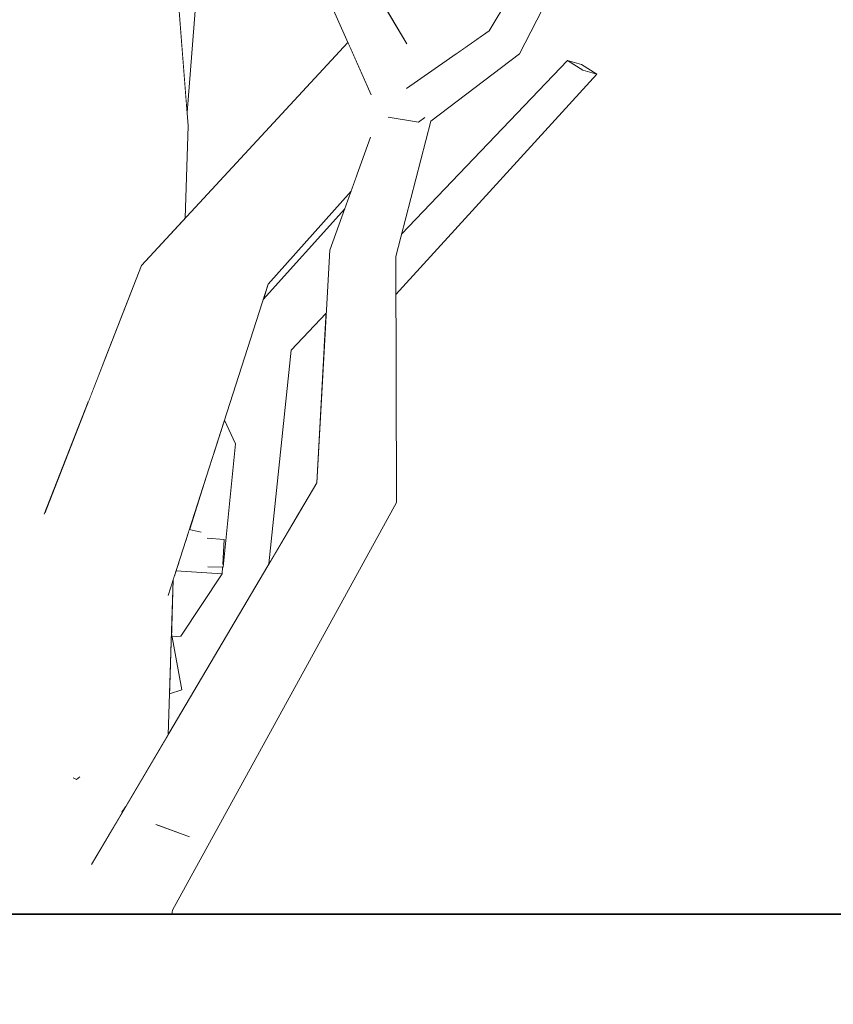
# Model space of a CAD drawing. Extents: x -289599 to -184549, y 66678 to 295474.
# Tile 354 of 656: x -262521 to -262389, y 71499 to 71659. Entities that reach past the tile are written whole.
import ezdxf

# ---------------------------------------------------------------- set-up
doc = ezdxf.new("R2010")
doc.units = 0
doc.header["$MEASUREMENT"] = 0
doc.linetypes.add('Wipeout_Contour', pattern=[1000, 0, -1000])
doc.layers.add('arch drzewa', color=8, linetype='Continuous')
doc.layers.add('Model stropy', color=8, linetype='Continuous')
doc.layers.add('arch drzewa_Nr_Pióra__4', color=8, linetype='Continuous', lineweight=9)
doc.layers.add('Model stropy_Nr_Pióra__26', color=8, linetype='Continuous', lineweight=35)

msp = doc.modelspace()

# ---------------------------------------------------------------- wipeouts: each hides what was drawn before it
at = {"color": 254, "linetype": 'Wipeout_Contour', "lineweight": 0, "ltscale": 1596677.706136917}
msp.add_wipeout([(-262493.47, 71641.65), (-262508.03, 71641.28), (-262507.13, 71603.51), (-262501.08, 71618.96), (-262493.96, 71626.65)], dxfattribs=at).dxf.layer = 'arch drzewa'
at = {"color": 254, "linetype": 'Wipeout_Contour', "lineweight": 0, "ltscale": 2873843.209846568}
msp.add_wipeout([(-262505.8, 71547.64), (-262505.33, 71528.11), (-262504.19, 71530.05), (-262504.25, 71530.07), (-262503.67, 71530.93), (-262496.74, 71542.68), (-262495.9, 71567.93), (-262496.69, 71565.49), (-262500.37, 71560.35)], dxfattribs=at).dxf.layer = 'arch drzewa'
at = {"color": 254, "linetype": 'Wipeout_Contour', "lineweight": 0, "ltscale": 1926976.399866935}
msp.add_wipeout([(-266429.89, 71363.5), (-266079.89, 71363.5), (-266079.89, 71263.5), (-260835.35, 71263.5), (-260835.35, 71513.5), (-266429.89, 71513.5)], dxfattribs=at).dxf.layer = 'Model stropy'

# ---------------------------------------------------------------- next in the draw order: wipeouts: each hides what was drawn before it
at = {"color": 254, "linetype": 'Wipeout_Contour', "lineweight": 0, "ltscale": 1596770.514425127}
msp.add_wipeout([(-262504.75, 71719.17), (-262502.92, 71714.54), (-262502.6, 71690.47), (-262493.47, 71641.65), (-262501.19, 71738.98)], dxfattribs=at).dxf.layer = 'arch drzewa'
at = {"color": 254, "linetype": 'Wipeout_Contour', "lineweight": 0, "ltscale": 958019.312309}
msp.add_wipeout([(-262509.79, 71596.72), (-262507.13, 71603.51), (-262508.03, 71641.28)], dxfattribs=at).dxf.layer = 'arch drzewa'
at = {"color": 254, "linetype": 'Wipeout_Contour', "lineweight": 0, "ltscale": 1277241.105546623}
msp.add_wipeout([(-262501.44, 71514.71), (-262505.08, 71517.52), (-262504.99, 71513.5), (-262501.46, 71513.5)], dxfattribs=at).dxf.layer = 'arch drzewa'

# ---------------------------------------------------------------- next in the draw order: wipeouts: each hides what was drawn before it
at = {"color": 254, "linetype": 'Wipeout_Contour', "lineweight": 0, "ltscale": 3193193.087041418}
msp.add_wipeout([(-262512.18, 71535.95), (-262513.07, 71513.5), (-262504.99, 71513.5), (-262505.08, 71517.52), (-262509.13, 71521.66), (-262505.33, 71528.11), (-262505.8, 71547.64), (-262511.16, 71535.8), (-262511.63, 71535.38), (-262512.18, 71535.65)], dxfattribs=at).dxf.layer = 'arch drzewa'
at = {"color": 254, "linetype": 'Wipeout_Contour', "lineweight": 0, "ltscale": 1277222.953926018}
msp.add_wipeout([(-262501.44, 71514.71), (-262501.46, 71513.5), (-262496.13, 71513.5), (-262496.05, 71514.13)], dxfattribs=at).dxf.layer = 'arch drzewa'

# ---------------------------------------------------------------- next in the draw order: wipeouts: each hides what was drawn before it
at = {"color": 254, "linetype": 'Wipeout_Contour', "lineweight": 0, "ltscale": 2554686.915805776}
msp.add_wipeout([(-262508.03, 71641.28), (-262526.13, 71642.2), (-262522.1, 71513.62), (-262522.06, 71513.5), (-262513.07, 71513.5), (-262512.18, 71535.95), (-262516.73, 71578.99), (-262509.79, 71596.72)], dxfattribs=at).dxf.layer = 'arch drzewa'
at = {"color": 254, "linetype": 'Wipeout_Contour', "lineweight": 0, "ltscale": 957885.322899}
msp.add_wipeout([(-262472.58, 71583.65), (-262496.05, 71514.13), (-262459.58, 71580.42)], dxfattribs=at).dxf.layer = 'arch drzewa'
at = {"color": 254, "linetype": 'Wipeout_Contour', "lineweight": 0, "ltscale": 957944.281084}
msp.add_wipeout([(-262503.67, 71530.93), (-262504.25, 71530.07), (-262504.19, 71530.05)], dxfattribs=at).dxf.layer = 'arch drzewa'

# ---------------------------------------------------------------- next in the draw order: linework, layer by layer
at = {"layer": 'arch drzewa_Nr_Pióra__4', "linetype": 'Continuous'}
for p, q in [((-262504.25, 71530.07), (-262503.67, 71530.93)), ((-262504.19, 71530.05), (-262504.25, 71530.07)), ((-262496.13, 71513.5), (-262496.05, 71514.13))]:
    msp.add_line(p, q, dxfattribs=at)
at = {"layer": 'Model stropy_Nr_Pióra__26', "linetype": 'Continuous'}
msp.add_line((-266429.89, 71513.5), (-260835.35, 71513.5), dxfattribs=at)

# ---------------------------------------------------------------- next in the draw order: wipeouts: each hides what was drawn before it
at = {"color": 254, "linetype": 'Wipeout_Contour', "lineweight": 0, "ltscale": 2554772.207006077}
msp.add_wipeout([(-262507.66, 71648.82), (-262508.71, 71651.82), (-262508.03, 71641.28), (-262493.47, 71641.65), (-262502.6, 71690.47), (-262502.35, 71671.67), (-262504.19, 71667.97), (-262507.65, 71648.56)], dxfattribs=at).dxf.layer = 'arch drzewa'
at = {"color": 254, "linetype": 'Wipeout_Contour', "lineweight": 0, "ltscale": 957884.090162}
msp.add_wipeout([(-262459.58, 71580.42), (-262459.72, 71620.45), (-262470.46, 71621.43)], dxfattribs=at).dxf.layer = 'arch drzewa'
at = {"color": 254, "linetype": 'Wipeout_Contour', "lineweight": 0, "ltscale": 1277254.58523215}
msp.add_wipeout([(-262494.93, 71570.97), (-262487.8, 71569.89), (-262491.37, 71575.61), (-262493.9, 71574.17)], dxfattribs=at).dxf.layer = 'arch drzewa'
at = {"color": 254, "linetype": 'Wipeout_Contour', "lineweight": 0, "ltscale": 957936.944745}
msp.add_wipeout([(-262496.52, 71549.33), (-262494.53, 71549.97), (-262496.19, 71559.15)], dxfattribs=at).dxf.layer = 'arch drzewa'
at = {"color": 254, "linetype": 'Wipeout_Contour', "lineweight": 0, "ltscale": 957910.220943}
msp.add_wipeout([(-262493.69, 71526.26), (-262493.29, 71526.1), (-262492.32, 71528.72)], dxfattribs=at).dxf.layer = 'arch drzewa'

# ---------------------------------------------------------------- next in the draw order: wipeouts: each hides what was drawn before it
at = {"color": 254, "linetype": 'Wipeout_Contour', "lineweight": 0, "ltscale": 958047.411317}
msp.add_wipeout([(-262508.71, 71651.82), (-262510.2, 71653.25), (-262508.03, 71641.28)], dxfattribs=at).dxf.layer = 'arch drzewa'
at = {"color": 254, "linetype": 'Wipeout_Contour', "lineweight": 0, "ltscale": 957886.41373}
msp.add_wipeout([(-262470.46, 71621.43), (-262472.58, 71583.65), (-262459.58, 71580.42)], dxfattribs=at).dxf.layer = 'arch drzewa'
at = {"color": 254, "linetype": 'Wipeout_Contour', "lineweight": 0, "ltscale": 957945.452678}
msp.add_wipeout([(-262493.29, 71576.05), (-262493.9, 71574.17), (-262491.37, 71575.61)], dxfattribs=at).dxf.layer = 'arch drzewa'
at = {"color": 254, "linetype": 'Wipeout_Contour', "lineweight": 0, "ltscale": 1277252.072263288}
msp.add_wipeout([(-262495.16, 71570.24), (-262489.95, 71569.97), (-262487.8, 71569.89), (-262495.02, 71570.68)], dxfattribs=at).dxf.layer = 'arch drzewa'
at = {"color": 254, "linetype": 'Wipeout_Contour', "lineweight": 0, "ltscale": 1596573.209256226}
msp.add_wipeout([(-262496.19, 71559.15), (-262496.1, 71558.63), (-262494.65, 71558.72), (-262495.62, 71568.8), (-262495.9, 71567.93)], dxfattribs=at).dxf.layer = 'arch drzewa'
at = {"color": 254, "linetype": 'Wipeout_Contour', "lineweight": 0, "ltscale": 957910.959691}
msp.add_wipeout([(-262493.69, 71526.26), (-262492.32, 71528.72), (-262492.91, 71528.6)], dxfattribs=at).dxf.layer = 'arch drzewa'

# ---------------------------------------------------------------- next in the draw order: wipeouts: each hides what was drawn before it
at = {"color": 254, "linetype": 'Wipeout_Contour', "lineweight": 0, "ltscale": 2235573.058724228}
msp.add_wipeout([(-262522.72, 71722.47), (-262528.85, 71739.44), (-262526.13, 71642.2), (-262508.03, 71641.28), (-262510.2, 71653.25), (-262522.08, 71667.18), (-262520.02, 71707.54)], dxfattribs=at).dxf.layer = 'arch drzewa'
at = {"color": 254, "linetype": 'Wipeout_Contour', "lineweight": 0, "ltscale": 1915783.141873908}
msp.add_wipeout([(-262460.84, 71643.07), (-262461.72, 71642.06), (-262459.72, 71620.45), (-262454, 71642.45), (-262455.25, 71642.84), (-262456.02, 71642.26)], dxfattribs=at).dxf.layer = 'arch drzewa'
at = {"color": 254, "linetype": 'Wipeout_Contour', "lineweight": 0, "ltscale": 957904.824224}
msp.add_wipeout([(-262471.49, 71605.24), (-262471.5, 71602.9), (-262471.37, 71605.15)], dxfattribs=at).dxf.layer = 'arch drzewa'
at = {"color": 254, "linetype": 'Wipeout_Contour', "lineweight": 0, "ltscale": 957940.899471}
msp.add_wipeout([(-262494.93, 71570.97), (-262495.02, 71570.68), (-262487.8, 71569.89)], dxfattribs=at).dxf.layer = 'arch drzewa'
at = {"color": 254, "linetype": 'Wipeout_Contour', "lineweight": 0, "ltscale": 957917.043965}
msp.add_wipeout([(-262498.54, 71528.01), (-262493.69, 71526.26), (-262492.91, 71528.6)], dxfattribs=at).dxf.layer = 'arch drzewa'

# ---------------------------------------------------------------- next in the draw order: wipeouts: each hides what was drawn before it
at = {"color": 254, "linetype": 'Wipeout_Contour', "lineweight": 0, "ltscale": 958061.868942}
msp.add_wipeout([(-262504.19, 71667.97), (-262509.95, 71709.93), (-262507.65, 71648.56)], dxfattribs=at).dxf.layer = 'arch drzewa'
at = {"color": 254, "linetype": 'Wipeout_Contour', "lineweight": 0, "ltscale": 957866.067606}
msp.add_wipeout([(-262444.53, 71657.1), (-262454, 71642.45), (-262439.61, 71653.36)], dxfattribs=at).dxf.layer = 'arch drzewa'
at = {"color": 254, "linetype": 'Wipeout_Contour', "lineweight": 0, "ltscale": 1277204.330194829}
msp.add_wipeout([(-262470.46, 71621.43), (-262459.72, 71620.45), (-262461.72, 71642.06), (-262463.84, 71639.78)], dxfattribs=at).dxf.layer = 'arch drzewa'
at = {"color": 254, "linetype": 'Wipeout_Contour', "lineweight": 0, "ltscale": 1277198.683127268}
msp.add_wipeout([(-262472.67, 71583.49), (-262472.58, 71583.65), (-262471.5, 71602.9), (-262471.49, 71605.24)], dxfattribs=at).dxf.layer = 'arch drzewa'
at = {"color": 254, "linetype": 'Wipeout_Contour', "lineweight": 0, "ltscale": 2235179.896546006}
msp.add_wipeout([(-262489.36, 71588.3), (-262488.18, 71574.47), (-262487.64, 71574.43), (-262487.85, 71570.48), (-262487.8, 71569.89), (-262485.78, 71589.98), (-262488.17, 71591.98)], dxfattribs=at).dxf.layer = 'arch drzewa'
at = {"color": 254, "linetype": 'Wipeout_Contour', "lineweight": 0, "ltscale": 957915.56086}
msp.add_wipeout([(-262497.49, 71527.63), (-262493.29, 71526.1), (-262493.69, 71526.26)], dxfattribs=at).dxf.layer = 'arch drzewa'

# ---------------------------------------------------------------- next in the draw order: linework, layer by layer
at = {"layer": 'arch drzewa_Nr_Pióra__4', "linetype": 'Continuous'}
for p, q in [((-262493.69, 71526.26), (-262498.75, 71528.08)), ((-262493.28, 71526.09), (-262493.69, 71526.26))]:
    msp.add_line(p, q, dxfattribs=at)

# ---------------------------------------------------------------- next in the draw order: wipeouts: each hides what was drawn before it
at = {"color": 254, "linetype": 'Wipeout_Contour', "lineweight": 0, "ltscale": 2554922.026590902}
msp.add_wipeout([(-262516.13, 71712.56), (-262519.68, 71714.07), (-262508.36, 71650.82), (-262507.66, 71648.82), (-262509.95, 71709.93), (-262514.97, 71712.07), (-262514.89, 71711.85), (-262515.79, 71711.65)], dxfattribs=at).dxf.layer = 'arch drzewa'
at = {"color": 254, "linetype": 'Wipeout_Contour', "lineweight": 0, "ltscale": 1596405.642915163}
msp.add_wipeout([(-262439.61, 71653.36), (-262429.67, 71672.63), (-262431.47, 71672.9), (-262432.21, 71675.83), (-262432.98, 71676.34)], dxfattribs=at).dxf.layer = 'arch drzewa'
at = {"color": 254, "linetype": 'Wipeout_Contour', "lineweight": 0, "ltscale": 1915771.123858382}
msp.add_wipeout([(-262458.32, 71647.03), (-262455.02, 71643.01), (-262455.25, 71642.84), (-262454, 71642.45), (-262444.53, 71657.1), (-262457.92, 71647.78)], dxfattribs=at).dxf.layer = 'arch drzewa'
at = {"color": 254, "linetype": 'Wipeout_Contour', "lineweight": 0, "ltscale": 1277234.944597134}
msp.add_wipeout([(-262480.47, 71615.93), (-262481.27, 71613.45), (-262468.02, 71628.19), (-262466.99, 71631.07)], dxfattribs=at).dxf.layer = 'arch drzewa'
at = {"color": 254, "linetype": 'Wipeout_Contour', "lineweight": 0, "ltscale": 1277205.764520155}
msp.add_wipeout([(-262471.49, 71605.24), (-262476.74, 71605.22), (-262475.02, 71579.52), (-262472.67, 71583.49)], dxfattribs=at).dxf.layer = 'arch drzewa'
at = {"color": 254, "linetype": 'Wipeout_Contour', "lineweight": 0, "ltscale": 957941.109041}
msp.add_wipeout([(-262487.74, 71593.34), (-262485.78, 71589.98), (-262487.59, 71593.8)], dxfattribs=at).dxf.layer = 'arch drzewa'
at = {"color": 254, "linetype": 'Wipeout_Contour', "lineweight": 0, "ltscale": 2554495.209007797}
msp.add_wipeout([(-262491.37, 71575.61), (-262487.8, 71569.89), (-262487.85, 71570.48), (-262487.85, 71570.38), (-262490.36, 71574.62), (-262488.18, 71574.47), (-262489.36, 71588.3), (-262490.57, 71584.53)], dxfattribs=at).dxf.layer = 'arch drzewa'

# ---------------------------------------------------------------- next in the draw order: wipeouts: each hides what was drawn before it
at = {"color": 254, "linetype": 'Wipeout_Contour', "lineweight": 0, "ltscale": 1596791.918980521}
msp.add_wipeout([(-262519.68, 71714.07), (-262522.08, 71667.18), (-262510.2, 71653.25), (-262508.71, 71651.82), (-262508.36, 71650.82)], dxfattribs=at).dxf.layer = 'arch drzewa'
at = {"color": 254, "linetype": 'Wipeout_Contour', "lineweight": 0, "ltscale": 957853.7334}
msp.add_wipeout([(-262432.98, 71676.34), (-262444.53, 71657.1), (-262439.61, 71653.36)], dxfattribs=at).dxf.layer = 'arch drzewa'
at = {"color": 254, "linetype": 'Wipeout_Contour', "lineweight": 0, "ltscale": 1277127.908668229}
msp.add_wipeout([(-262459.7, 71615.01), (-262459.7, 71614.25), (-262427.02, 71650.07), (-262429.3, 71650.72)], dxfattribs=at).dxf.layer = 'arch drzewa'
at = {"color": 254, "linetype": 'Wipeout_Contour', "lineweight": 0, "ltscale": 957908.027275}
msp.add_wipeout([(-262480.36, 71570.46), (-262475.02, 71579.52), (-262476.74, 71605.22)], dxfattribs=at).dxf.layer = 'arch drzewa'
at = {"color": 254, "linetype": 'Wipeout_Contour', "lineweight": 0, "ltscale": 957905.941574}
msp.add_wipeout([(-262471.36, 71605.38), (-262471.49, 71605.24), (-262471.37, 71605.15)], dxfattribs=at).dxf.layer = 'arch drzewa'
at = {"color": 254, "linetype": 'Wipeout_Contour', "lineweight": 0, "ltscale": 957941.258087}
msp.add_wipeout([(-262488.17, 71591.98), (-262485.78, 71589.98), (-262487.74, 71593.34)], dxfattribs=at).dxf.layer = 'arch drzewa'
at = {"color": 254, "linetype": 'Wipeout_Contour', "lineweight": 0, "ltscale": 957944.36725}
msp.add_wipeout([(-262491.55, 71581.48), (-262491.37, 71575.61), (-262490.57, 71584.53)], dxfattribs=at).dxf.layer = 'arch drzewa'
at = {"color": 254, "linetype": 'Wipeout_Contour', "lineweight": 0, "ltscale": 1277253.656936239}
msp.add_wipeout([(-262495.62, 71568.8), (-262494.65, 71558.72), (-262487.93, 71568.83), (-262495.45, 71569.34)], dxfattribs=at).dxf.layer = 'arch drzewa'

# ---------------------------------------------------------------- next in the draw order: wipeouts: each hides what was drawn before it
at = {"color": 254, "linetype": 'Wipeout_Contour', "lineweight": 0, "ltscale": 957866.580466}
msp.add_wipeout([(-262450.06, 71653.25), (-262444.53, 71657.1), (-262437.84, 71668.24)], dxfattribs=at).dxf.layer = 'arch drzewa'
at = {"color": 254, "linetype": 'Wipeout_Contour', "lineweight": 0, "ltscale": 957858.354286}
msp.add_wipeout([(-262459.71, 71617.94), (-262459.7, 71615.01), (-262429.3, 71650.72)], dxfattribs=at).dxf.layer = 'arch drzewa'
at = {"color": 254, "linetype": 'Wipeout_Contour', "lineweight": 0, "ltscale": 957906.20441}
msp.add_wipeout([(-262471.49, 71605.24), (-262471.36, 71605.38), (-262471.36, 71605.39)], dxfattribs=at).dxf.layer = 'arch drzewa'
at = {"color": 254, "linetype": 'Wipeout_Contour', "lineweight": 0, "ltscale": 957945.459662}
msp.add_wipeout([(-262491.55, 71581.48), (-262493.29, 71576.05), (-262491.37, 71575.61)], dxfattribs=at).dxf.layer = 'arch drzewa'
at = {"color": 254, "linetype": 'Wipeout_Contour', "lineweight": 0, "ltscale": 1596561.82218334}
msp.add_wipeout([(-262495.16, 71570.24), (-262495.45, 71569.34), (-262487.93, 71568.83), (-262487.88, 71569.9), (-262489.95, 71569.97)], dxfattribs=at).dxf.layer = 'arch drzewa'
at = {"color": 254, "linetype": 'Wipeout_Contour', "lineweight": 0, "ltscale": 957940.789423}
msp.add_wipeout([(-262496.1, 71558.63), (-262496.09, 71558.59), (-262494.65, 71558.72)], dxfattribs=at).dxf.layer = 'arch drzewa'

# ---------------------------------------------------------------- next in the draw order: wipeouts: each hides what was drawn before it
at = {"color": 254, "linetype": 'Wipeout_Contour', "lineweight": 0, "ltscale": 1277135.076319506}
msp.add_wipeout([(-262459.72, 71619.21), (-262459.71, 71617.94), (-262429.3, 71650.72), (-262431.82, 71652.3)], dxfattribs=at).dxf.layer = 'arch drzewa'
at = {"color": 254, "linetype": 'Wipeout_Contour', "lineweight": 0, "ltscale": 1277214.362432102}
msp.add_wipeout([(-262476.74, 71605.22), (-262471.49, 71605.24), (-262471.36, 71605.39), (-262471.03, 71611.2)], dxfattribs=at).dxf.layer = 'arch drzewa'
at = {"color": 254, "linetype": 'Wipeout_Contour', "lineweight": 0, "ltscale": 957932.271236}
msp.add_wipeout([(-262487.64, 71574.43), (-262490.36, 71574.62), (-262487.85, 71570.38)], dxfattribs=at).dxf.layer = 'arch drzewa'

# ---------------------------------------------------------------- next in the draw order: wipeouts: each hides what was drawn before it
at = {"color": 254, "linetype": 'Wipeout_Contour', "lineweight": 0, "ltscale": 1277156.601565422}
msp.add_wipeout([(-262459.72, 71620.45), (-262459.72, 71619.21), (-262431.82, 71652.3), (-262458.79, 71624.04)], dxfattribs=at).dxf.layer = 'arch drzewa'
at = {"color": 254, "linetype": 'Wipeout_Contour', "lineweight": 0, "ltscale": 1277269.372748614}
msp.add_wipeout([(-262500.37, 71560.35), (-262496.69, 71565.49), (-262480.47, 71615.93), (-262489.51, 71611.84)], dxfattribs=at).dxf.layer = 'arch drzewa'

# ---------------------------------------------------------------- next in the draw order: linework, layer by layer
at = {"layer": 'arch drzewa_Nr_Pióra__4', "linetype": 'Continuous'}
for p, q in [((-262480.36, 71570.46), (-262476.74, 71605.22)), ((-262485.78, 71589.98), (-262487.59, 71593.8)), ((-262487.8, 71569.89), (-262485.78, 71589.98)), ((-262487.85, 71570.33), (-262487.64, 71574.43)), ((-262487.93, 71568.83), (-262487.88, 71569.9))]:
    msp.add_line(p, q, dxfattribs=at)

# ---------------------------------------------------------------- next in the draw order: wipeouts: each hides what was drawn before it
at = {"color": 254, "linetype": 'Wipeout_Contour', "lineweight": 0, "ltscale": 1277227.228041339}
msp.add_wipeout([(-262464.99, 71666.85), (-262468.46, 71664.91), (-262458.44, 71652.89), (-262457.94, 71655.07)], dxfattribs=at).dxf.layer = 'arch drzewa'
at = {"color": 254, "linetype": 'Wipeout_Contour', "lineweight": 0, "ltscale": 1277090.246145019}
msp.add_wipeout([(-262429.54, 71651.65), (-262431.82, 71652.3), (-262429.3, 71650.72), (-262427.02, 71650.07)], dxfattribs=at).dxf.layer = 'arch drzewa'
at = {"color": 254, "linetype": 'Wipeout_Contour', "lineweight": 0, "ltscale": 1277190.533253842}
msp.add_wipeout([(-262458.56, 71646.88), (-262456.02, 71642.26), (-262455.02, 71643.01), (-262458.32, 71647.03)], dxfattribs=at).dxf.layer = 'arch drzewa'
at = {"color": 254, "linetype": 'Wipeout_Contour', "lineweight": 0, "ltscale": 957921.483249}
msp.add_wipeout([(-262480.47, 71615.93), (-262466.99, 71631.07), (-262466.07, 71633.6)], dxfattribs=at).dxf.layer = 'arch drzewa'
at = {"color": 254, "linetype": 'Wipeout_Contour', "lineweight": 0, "ltscale": 1596606.523179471}
msp.add_wipeout([(-262489.51, 71611.84), (-262511.63, 71535.38), (-262511.16, 71535.8), (-262505.8, 71547.64), (-262500.37, 71560.35)], dxfattribs=at).dxf.layer = 'arch drzewa'

# ---------------------------------------------------------------- next in the draw order: wipeouts: each hides what was drawn before it
at = {"color": 254, "linetype": 'Wipeout_Contour', "lineweight": 0, "ltscale": 1277217.399728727}
msp.add_wipeout([(-262468.46, 71664.91), (-262459.25, 71648.15), (-262458.48, 71652.48), (-262458.44, 71652.89)], dxfattribs=at).dxf.layer = 'arch drzewa'
at = {"color": 254, "linetype": 'Wipeout_Contour', "lineweight": 0, "ltscale": 957895.400935}
msp.add_wipeout([(-262458.83, 71646.37), (-262456.02, 71642.26), (-262458.56, 71646.88)], dxfattribs=at).dxf.layer = 'arch drzewa'
at = {"color": 254, "linetype": 'Wipeout_Contour', "lineweight": 0, "ltscale": 957978.642016}
msp.add_wipeout([(-262511.63, 71535.38), (-262489.51, 71611.84), (-262501.08, 71618.96)], dxfattribs=at).dxf.layer = 'arch drzewa'

# ---------------------------------------------------------------- next in the draw order: linework, layer by layer
at = {"layer": 'arch drzewa_Nr_Pióra__4', "linetype": 'Continuous'}
for p, q in [((-262496.05, 71514.13), (-262459.58, 71580.42)), ((-262493.29, 71576.05), (-262491.37, 71575.61)), ((-262487.64, 71574.43), (-262490.4, 71574.62)), ((-262495.45, 71569.34), (-262487.93, 71568.83)), ((-262490.27, 71569.98), (-262487.8, 71569.89)), ((-262496.74, 71542.68), (-262495.9, 71567.93)), ((-262487.93, 71568.83), (-262494.65, 71558.72)), ((-262494.53, 71549.97), (-262496.19, 71559.15)), ((-262494.65, 71558.72), (-262496.09, 71558.59)), ((-262496.52, 71549.33), (-262494.53, 71549.97))]:
    msp.add_line(p, q, dxfattribs=at)

# ---------------------------------------------------------------- next in the draw order: wipeouts: each hides what was drawn before it
at = {"color": 254, "linetype": 'Wipeout_Contour', "lineweight": 0, "ltscale": 1277233.861303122}
msp.add_wipeout([(-262468.46, 71664.91), (-262472.26, 71666), (-262460, 71648.08), (-262459.25, 71648.15)], dxfattribs=at).dxf.layer = 'arch drzewa'
at = {"color": 254, "linetype": 'Wipeout_Contour', "lineweight": 0, "ltscale": 1596644.330162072}
msp.add_wipeout([(-262516.73, 71578.99), (-262512.18, 71535.95), (-262512.18, 71535.65), (-262511.63, 71535.38), (-262501.08, 71618.96)], dxfattribs=at).dxf.layer = 'arch drzewa'

# ---------------------------------------------------------------- next in the draw order: linework, layer by layer
at = {"layer": 'arch drzewa_Nr_Pióra__4', "linetype": 'Continuous'}
for p, q in [((-262509.19, 71521.57), (-262472.58, 71583.65)), ((-262511.63, 71535.38), (-262512.2, 71535.66)), ((-262511.1, 71535.85), (-262511.63, 71535.38))]:
    msp.add_line(p, q, dxfattribs=at)

# ---------------------------------------------------------------- next in the draw order: wipeouts: each hides what was drawn before it
at = {"color": 254, "linetype": 'Wipeout_Contour', "lineweight": 0, "ltscale": 1277227.834762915}
msp.add_wipeout([(-262460, 71648.08), (-262472.26, 71666), (-262463.76, 71646.79), (-262462.63, 71647.04)], dxfattribs=at).dxf.layer = 'arch drzewa'

# ---------------------------------------------------------------- next in the draw order: wipeouts: each hides what was drawn before it
at = {"color": 254, "linetype": 'Wipeout_Contour', "lineweight": 0, "ltscale": 957896.926621}
msp.add_wipeout([(-262458.83, 71646.37), (-262460.94, 71643.09), (-262456.02, 71642.26)], dxfattribs=at).dxf.layer = 'arch drzewa'

# ---------------------------------------------------------------- next in the draw order: wipeouts: each hides what was drawn before it
at = {"color": 254, "linetype": 'Wipeout_Contour', "lineweight": 0, "ltscale": 4789486.605486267}
msp.add_wipeout([(-262489.51, 71611.84), (-262480.47, 71615.93), (-262466.07, 71633.6), (-262463.84, 71639.78), (-262461.72, 71642.06), (-262460.84, 71643.07), (-262460.94, 71643.09), (-262458.83, 71646.37), (-262458.56, 71646.88), (-262458.32, 71647.03), (-262457.92, 71647.78), (-262450.06, 71653.25), (-262437.84, 71668.24), (-262432.98, 71676.34), (-262432.77, 71677.07)], dxfattribs=at).dxf.layer = 'arch drzewa'

# ---------------------------------------------------------------- next in the draw order: wipeouts: each hides what was drawn before it
at = {"color": 254, "linetype": 'Wipeout_Contour', "lineweight": 0, "ltscale": 2235092.51206345}
msp.add_wipeout([(-262489.51, 71611.84), (-262432.77, 71677.07), (-262428.88, 71691.24), (-262458.48, 71652.48), (-262459.25, 71648.15), (-262460, 71648.08), (-262462.63, 71647.04)], dxfattribs=at).dxf.layer = 'arch drzewa'

# ---------------------------------------------------------------- next in the draw order: linework, layer by layer
at = {"layer": 'arch drzewa_Nr_Pióra__4', "linetype": 'Continuous'}
for p, q in [((-262429.54, 71651.65), (-262427.02, 71650.07)), ((-262459.7, 71614.25), (-262427.02, 71650.07)), ((-262427.02, 71650.07), (-262429.3, 71650.72)), ((-262456.02, 71642.26), (-262460.97, 71643.09)), ((-262454.98, 71643.05), (-262456.02, 71642.26)), ((-262459.72, 71620.45), (-262454, 71642.45)), ((-262459.58, 71580.42), (-262459.72, 71620.45))]:
    msp.add_line(p, q, dxfattribs=at)

# ---------------------------------------------------------------- next in the draw order: wipeouts: each hides what was drawn before it
at = {"color": 254, "linetype": 'Wipeout_Contour', "lineweight": 0, "ltscale": 2235046.415714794}
msp.add_wipeout([(-262461.75, 71661.44), (-262457.94, 71655.07), (-262458.44, 71652.89), (-262458.48, 71652.48), (-262428.88, 71691.24), (-262428.35, 71693.16), (-262415.29, 71711.61)], dxfattribs=at).dxf.layer = 'arch drzewa'
at = {"color": 254, "linetype": 'Wipeout_Contour', "lineweight": 0, "ltscale": 1596574.627011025}
msp.add_wipeout([(-262467.49, 71655.24), (-262501.08, 71618.96), (-262489.51, 71611.84), (-262462.63, 71647.04), (-262463.76, 71646.79)], dxfattribs=at).dxf.layer = 'arch drzewa'

# ---------------------------------------------------------------- next in the draw order: linework, layer by layer
at = {"layer": 'arch drzewa_Nr_Pióra__4', "linetype": 'Continuous'}
for p, q in [((-262444.53, 71657.1), (-262432.98, 71676.34)), ((-262439.61, 71653.36), (-262429.67, 71672.63)), ((-262463.72, 71646.69), (-262472.26, 71666)), ((-262457.9, 71654.99), (-262464.99, 71666.85)), ((-262457.97, 71647.74), (-262444.53, 71657.1)), ((-262454, 71642.45), (-262439.61, 71653.36)), ((-262458.79, 71624.04), (-262431.82, 71652.3)), ((-262429.3, 71650.72), (-262431.82, 71652.3)), ((-262431.82, 71652.3), (-262429.54, 71651.65)), ((-262493.96, 71626.65), (-262493.47, 71641.65)), ((-262470.46, 71621.43), (-262463.82, 71639.85)), ((-262480.47, 71615.93), (-262466.99, 71631.07)), ((-262481.27, 71613.45), (-262468.02, 71628.19)), ((-262472.58, 71583.65), (-262470.46, 71621.43)), ((-262516.91, 71578.53), (-262501.08, 71618.96)), ((-262496.75, 71565.3), (-262480.47, 71615.93)), ((-262476.74, 71605.22), (-262471.03, 71611.2))]:
    msp.add_line(p, q, dxfattribs=at)

# ---------------------------------------------------------------- next in the draw order: wipeouts: each hides what was drawn before it
at = {"color": 254, "linetype": 'Wipeout_Contour', "lineweight": 0, "ltscale": 1596714.051223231}
msp.add_wipeout([(-262494.64, 71691.89), (-262497.54, 71692.98), (-262493.64, 71643.84), (-262489.77, 71693.2), (-262492.95, 71693.33)], dxfattribs=at).dxf.layer = 'arch drzewa'

# ---------------------------------------------------------------- next in the draw order: linework, layer by layer
at = {"layer": 'arch drzewa_Nr_Pióra__4', "linetype": 'Continuous'}
for p, q in [((-262493.47, 71641.65), (-262501.19, 71738.98)), ((-262493.64, 71643.84), (-262489.77, 71693.2)), ((-262501.08, 71618.96), (-262467.49, 71655.24))]:
    msp.add_line(p, q, dxfattribs=at)

doc.saveas('drawing.dxf')
